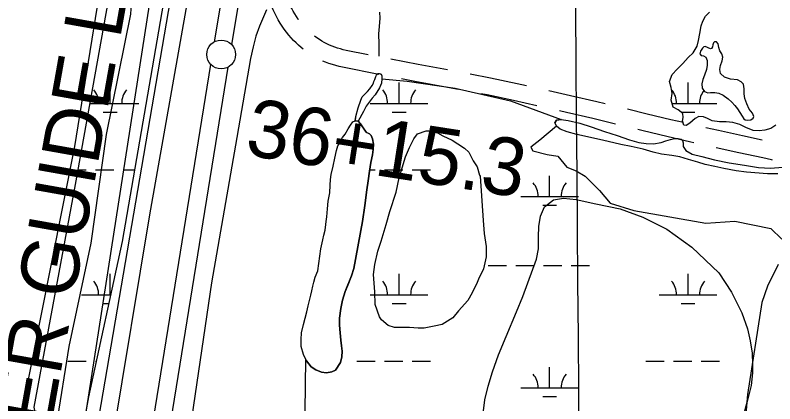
# Model space of a CAD drawing. Extents: x 3535183 to 3573198, y 534952 to 560562.
# Drawn here: x 3559421 to 3560741, y 550904 to 551580 of the extents above; entities that cross this region are included whole.
import ezdxf

# ---------------------------------------------------------------- set-up
doc = ezdxf.new("R2010")
doc.units = 0
for name, color, linetype in [('V-GRID-MAJR', 7, 'Continuous'), ('V-LEVE-IDEN', 7, 'Continuous'), ('V-LEVE-TOET', 7, 'Continuous'), ('V-ROAD-CNTR', 7, 'Continuous'), ('V-SITE-VEGE', 7, 'Continuous'), ('V-SURV-IDEN', 7, 'Continuous'), ('V-SURV-LINE', 7, 'Continuous'), ('V-TOPO-SHOR', 7, 'Continuous'), ('V-WETL-SWMP', 7, 'Continuous')]:
    doc.layers.add(name, color=color, linetype=linetype)

msp = doc.modelspace()

# ---------------------------------------------------------------- linework, layer by layer
at = {"layer": 'V-GRID-MAJR'}
msp.add_spline([(3560480.4390000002, 540512.311), (3560433.741, 546570.077), (3560387.018, 552630.928), (3560340.296, 558691.794), (3560340.272, 558694.862)], degree=3, dxfattribs=at)
at = {"layer": 'V-LEVE-TOET'}
for points in [[(3559460.339, 550040.604), (3559522.17, 550469.135), (3559590.532, 550844.64), (3559654.911, 551232.906), (3559719.89, 551599.699)], [(3559857.825, 551589.0430000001), (3559845.443, 551560.934), (3559839.35, 551543.303), (3559834.3710000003, 551524.777), (3559829.835, 551504.459), (3559806.359, 551367.353), (3559762.384, 551114.358), (3559730.835, 550901.761), (3559694.2430000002, 550652.3150000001), (3559654.123, 550415.838), (3559608.094, 550150.1140000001)]]:
    msp.add_lwpolyline(points, dxfattribs=at)
at = {"layer": 'V-ROAD-CNTR'}
for points in [[(3559952.967055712, 553182.4436087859), (3559790.23338118, 552189.160595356), (3559420.753120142, 550029.9999136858), (3559317.1183274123, 549177.566618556), (3559197.75956613, 548284.652404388)], [(3559913.5601260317, 551572.1683504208), (3559912.889197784, 551573.0592336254), (3559909.788309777, 551577.4958327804), (3559906.8510271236, 551582.0381630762), (3559904.0776815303, 551586.6843583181), (3559901.4714879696, 551591.4288504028), (3559899.0333265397, 551596.2642187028), (3559896.7733075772, 551601.179123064), (3559894.688865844, 551606.1710518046), (3559892.787129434, 551611.2359824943), (3559891.0645518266, 551616.3691180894), (3559889.5266095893, 551621.5571705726), (3559888.175745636, 551626.7941562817), (3559887.013325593, 551632.0768915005), (3559885.94455317, 551637.9256461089), (3559881.8980837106, 551656.3300320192)], [(3559921.6662510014, 551520.6386232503), (3559918.1705122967, 551523.4345758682), (3559913.490138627, 551527.4870003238), (3559908.973326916, 551531.7126894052), (3559904.6170313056, 551536.1131329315), (3559900.4392961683, 551540.6781858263), (3559896.5206712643, 551545.30231447), (3559892.503080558, 551550.2604890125), (3559888.604802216, 551555.4367663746), (3559884.8896902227, 551560.7521672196), (3559881.3669728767, 551566.1998369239), (3559878.04231847, 551571.7696416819), (3559874.9225120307, 551577.4491495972), (3559872.0026734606, 551583.2397812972), (3559869.2946924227, 551589.1288769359), (3559866.795134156, 551595.1149481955), (3559864.5295797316, 551601.1488423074)], [(3560034.5985319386, 551511.1196625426), (3559996.00592213, 551518.7437152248), (3559990.914057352, 551519.8331719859), (3559986.040703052, 551521.0719021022), (3559981.2221637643, 551522.5009779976), (3559976.4532027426, 551524.1169514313), (3559971.755087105, 551525.913157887), (3559967.133398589, 551527.8885064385), (3559962.5896130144, 551530.0447424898), (3559958.126643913, 551532.37539416), (3559953.7622006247, 551534.8730745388), (3559949.5007468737, 551537.5383875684), (3559945.338987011, 551540.3697120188), (3559941.2910915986, 551543.357657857), (3559941.1942361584, 551543.4351245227)], [(3560052.9173837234, 551476.9214821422), (3560052.769083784, 551476.9502312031), (3559989.9600778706, 551489.3582847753), (3559984.077942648, 551490.6168280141), (3559978.077296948, 551492.1420978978), (3559972.139836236, 551493.9030220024), (3559966.2787972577, 551495.8890485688), (3559960.498912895, 551498.098842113), (3559955.8555242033, 551500.0834655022)], [(3560172.0574056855, 551484.5695458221), (3560121.18978711, 551494.2448744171), (3560073.850723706, 551503.4219086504)], [(3560309.300086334, 551456.9977671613), (3560293.250915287, 551460.553452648), (3560246.869306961, 551470.5727245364), (3560211.371320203, 551477.1934077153)], [(3560190.4173155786, 551450.5841897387), (3560178.3374682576, 551452.8371862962), (3560115.53221289, 551464.783125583), (3560092.186297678, 551469.308907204)], [(3560445.7655060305, 551425.7493570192), (3560431.560507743, 551429.1353890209), (3560385.5137631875, 551439.8544869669), (3560348.342341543, 551448.2979487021)], [(3560327.501293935, 551422.2378560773), (3560286.8390847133, 551431.246547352), (3560240.950693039, 551441.1592754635), (3560229.7391698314, 551443.2503220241)], [(3560463.875006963, 551390.5920899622), (3560424.6814922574, 551399.934610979), (3560378.7902368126, 551410.6175130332), (3560366.5138721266, 551413.4060804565)], [(3560581.908405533, 551393.120472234), (3560560.238752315, 551398.1608743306), (3560518.915357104, 551408.032186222), (3560484.663885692, 551416.4289898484)], [(3560600.0574623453, 551358.1304720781), (3560594.9123504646, 551359.2948653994), (3560553.3552476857, 551368.9611256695), (3560511.858642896, 551378.8738137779), (3560502.7347559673, 551381.1105494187)], [(3560718.57086275, 551362.7450675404), (3560684.5564716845, 551370.0207944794), (3560643.0621628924, 551379.1567074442), (3560620.8947425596, 551384.1734294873)], [(3560736.748606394, 551327.8841539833), (3560735.1236593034, 551328.2383037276), (3560719.7428863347, 551331.8157383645), (3560678.1935283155, 551340.7032055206), (3560639.0741810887, 551349.3162168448)]]:
    msp.add_lwpolyline(points, dxfattribs=at)
at = {"layer": 'V-SITE-VEGE'}
for points in [[(3559671.4450000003, 551710.291), (3559537.069, 550845.0700000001), (3559533.625, 550820.433), (3559527.98, 550808.501), (3559518.992, 550799.943), (3559508.526, 550797.3640000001), (3559492.47, 550798.5380000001), (3559473.813, 550803.082), (3559457.775, 550808.7390000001), (3559443.625, 550821.484), (3559434.745, 550846.162), (3559435.2800000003, 550893.59), (3559445.1780000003, 550949.201), (3559524.96, 551351.518), (3559656.179, 552167.081)], [(3560233.5530000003, 550882.676), (3560237.092, 550910.785), (3560242.913, 550934.867), (3560250.455, 550959.519), (3560260.886, 550989.323), (3560274.194, 551021.417), (3560292.126, 551063.823), (3560303.122, 551090.759), (3560311.807, 551114.257), (3560326.8680000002, 551155.527), (3560330.372, 551173.879), (3560330.4420000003, 551194.537), (3560330.503, 551212.328), (3560333.434, 551230.684), (3560340.375, 551246.728), (3560356.484, 551258.723), (3560373.71, 551261.535), (3560395.509, 551259.166), (3560429.915, 551251.59), (3560471.7830000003, 551243.415), (3560511.33, 551228.933), (3560553.1520000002, 551207.558), (3560596.664, 551176.422), (3560643.571, 551132.075), (3560665.261, 551098.144), (3560683.507, 551062.502), (3560693.167, 551034.351), (3560697.687, 551013.674), (3560701.058, 550992.43), (3560702.14, 550972.341), (3560702.091, 550957.995), (3560699.723, 550936.194), (3560694.486, 550914.979), (3560688.095, 550891.4720000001)]]:
    msp.add_lwpolyline(points, dxfattribs=at)
msp.add_lwpolyline([(3560233.846, 551223.135), (3560235.929, 551200.47), (3560239.089, 551177.801), (3560239.0270000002, 551159.459), (3560234.643, 551138.975), (3560225.949, 551120.662), (3560223.772, 551115.273), (3560215.076, 551096.96), (3560207.482, 551084.039), (3560191.237, 551065.751), (3560181.487, 551053.915), (3560163.1040000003, 551042.108), (3560149.0670000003, 551038.92), (3560131.792, 551035.741), (3560121.003, 551035.778), (3560105.901, 551036.911), (3560080.008, 551036.995), (3560069.23, 551040.267), (3560057.394, 551050.02), (3560054.1750000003, 551055.425), (3560046.696, 551077.029), (3560045.688, 551098.611), (3560043.634, 551128.829), (3560045.85, 551146.083), (3560051.324, 551169.803), (3560056.778, 551187.047), (3560065.507, 551216.15), (3560072.056, 551238.786), (3560082.96, 551272.1950000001), (3560088.436, 551296.9940000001), (3560099.352, 551333.6410000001), (3560105.879, 551349.804), (3560113.481, 551364.883), (3560119.985, 551373.495), (3560135.108, 551378.836), (3560139.4250000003, 551378.822), (3560154.519, 551375.533), (3560164.2120000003, 551370.108), (3560180.369, 551362.5), (3560190.06, 551355.993), (3560201.901, 551348.401), (3560209.432, 551341.903), (3560216.934, 551326.77), (3560223.3710000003, 551315.961), (3560227.639, 551301.92), (3560228.71, 551299.757)], close=True, dxfattribs=at)
at = {"layer": 'V-SURV-LINE'}
for points in [[(3559767.4788972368, 551533.6889343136), (3560047.217218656, 553211.7289779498)], [(3560076.809852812, 553206.8019057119), (3559797.0715313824, 551528.7618620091)], [(3559469.934898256, 549690.2916530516), (3559760.999722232, 551494.1884128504)], [(3559790.618181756, 551489.4190369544), (3559499.5533577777, 549685.52227714)]]:
    msp.add_lwpolyline(points, dxfattribs=at)
msp.add_circle((3559778.990880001, 551511.5239700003), 25, dxfattribs=at)
at = {"layer": 'V-TOPO-SHOR'}
for points in [[(3559478.335, 550803.561), (3559493.3200000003, 550869.22), (3559514.9960000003, 551003.5650000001), (3559552.97, 551183.74), (3559579.907, 551372.479), (3559622.133, 551581.9180000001), (3559624.5700000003, 551619.493), (3559640.18, 551732.878), (3559657.69, 551862.859), (3559673.984, 551974.397), (3559685.517, 552041.911), (3559686.579, 552082.72)], [(3560053.225, 551508.612), (3560053.294, 551529.659), (3560052.965, 551547.198), (3560053.788, 551560.058), (3560055.004, 551574.474), (3560054.65, 551584.998)], [(3560011.921, 551396.113), (3560012.723, 551403.517), (3560016.6720000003, 551418.705), (3560021.395, 551431.939), (3560024.143, 551438.165), (3560030.011, 551444.383), (3560033.14, 551447.1), (3560037.443, 551451.762), (3560041.359, 551457.594), (3560043.323, 551461.877), (3560044.111, 551464.603), (3560045.682, 551468.105), (3560046.864, 551471.609), (3560047.646, 551473.1630000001), (3560048.824, 551475.498), (3560049.9990000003, 551477.054), (3560051.953, 551478.216), (3560053.511, 551478.601), (3560055.457, 551477.814), (3560056.6240000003, 551477.032), (3560057.786, 551474.689), (3560058.156, 551469.231), (3560057.3510000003, 551461.438), (3560053.8170000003, 551453.267), (3560046.37, 551441.208), (3560041.285, 551435.7710000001), (3560035.804, 551428.773), (3560031.1040000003, 551421.773), (3560026.007, 551412.436), (3560016.903, 551395.329)], [(3559946.608, 551135.151), (3559952.105, 551173.486), (3559955.611, 551189.198), (3559957.554, 551197.2440000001), (3559959.502, 551206.059), (3559960.686, 551215.644), (3559961.472, 551221.394), (3559962.265, 551229.062), (3559963.463, 551242.866), (3559965.042, 551256.284), (3559967.776, 551271.233), (3559968.5870000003, 551284.268), (3559969.005, 551294.24), (3559970.184, 551303.056), (3559973.302, 551317.62), (3559976.417, 551331.417), (3559979.5300000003, 551344.829), (3559981.858, 551352.876), (3559989.577, 551367.425), (3559994.199, 551373.161), (3559999.602, 551382.349), (3560003.458, 551388.855), (3560007.696, 551394.211), (3560011.921, 551396.113), (3560016.903, 551395.329), (3560021.108, 551391.098), (3560025.687, 551384.178), (3560029.503, 551378.4130000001), (3560031.538, 551375.85), (3560034.088, 551374.564), (3560036.511, 551373.407), (3560039.311, 551370.843), (3560041.844, 551364.576), (3560043.857, 551355.758), (3560043.061, 551346.181), (3560041.625, 551337.246), (3560039.153, 551323.59), (3560036.6750000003, 551308.654), (3560034.0640000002, 551291.678), (3560032.223, 551275.974), (3560028.682, 551248.782), (3560024.504, 551221.337), (3560009.285, 551139.653), (3560005.537, 551126.638), (3559998.969, 551110.569), (3559994.335, 551099.473), (3559989.686, 551084.545), (3559986.698, 551069.611), (3559984.471, 551053.145), (3559984.557, 551040.757), (3559985.4050000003, 551027.3420000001), (3559986.642, 551015.079), (3559987.8850000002, 551005.111), (3559988.875, 550995.531), (3559988.588, 550985.952), (3559986.126, 550975.745), (3559977.525, 550962.49), (3559971.129, 550959.447), (3559962.058, 550958.2), (3559953.1210000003, 550959.252), (3559943.683, 550963.242), (3559935.526, 550968.634), (3559927.004, 550978.754), (3559921.805, 550989.882), (3559918.149, 551004.071), (3559917.68, 551016.205), (3559918.741, 551027.697), (3559922.237, 551042.2440000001), (3559924.7, 551053.0920000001), (3559927.676, 551064.321), (3559930.1380000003, 551074.528), (3559932.466, 551083.845), (3559934.7970000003, 551092.905), (3559936.612, 551100.816), (3559938.2970000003, 551108.474), (3559940.11, 551115.6190000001), (3559942.309, 551124.297), (3559946.608, 551135.151)], [(3560746.127, 551303.935), (3560727.736, 551303.996), (3560691.332, 551306.827), (3560673.416, 551309.409), (3560651.955, 551313.214), (3560636.469, 551316.628), (3560619.489, 551320.514), (3560606.897, 551324.012), (3560590.95, 551329.013), (3560575.465, 551333.453), (3560561.936, 551335.6460000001), (3560544.018, 551337.946), (3560529.37, 551341.639), (3560512.1180000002, 551347.111), (3560491.407, 551351.756), (3560473.026, 551354.899), (3560441.5870000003, 551362.661), (3560396.711, 551372.334), (3560380.108, 551376.872), (3560368.08, 551381.394), (3560361.191, 551387.112), (3560358.782, 551392.91), (3560361.504, 551397.103), (3560369.3540000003, 551398.755), (3560381.765, 551396.941), (3560401.913, 551392.017), (3560421.965, 551385.974), (3560444.907, 551377.868), (3560466.636, 551370.606)], [(3560466.636, 551370.606), (3560487.991, 551363.157), (3560504.313, 551358.715), (3560517.099, 551356.618), (3560529.981, 551356.294), (3560543.248, 551358.77), (3560551.1920000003, 551361.17), (3560559.228, 551363.851), (3560566.236, 551365.508), (3560572.96, 551365.672), (3560578.184, 551364.441), (3560580.603, 551362.192), (3560581.523, 551357.707), (3560581.4080000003, 551351.453), (3560586.239, 551344.434), (3560597.143, 551338.235), (3560613.932, 551333.977), (3560636.04, 551328.394), (3560661.233, 551323.36), (3560688.0130000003, 551319.256), (3560712.179, 551314.785), (3560733.089, 551314.062), (3560754.4760000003, 551315.578)]]:
    msp.add_lwpolyline(points, dxfattribs=at)
at = {"layer": 'V-WETL-SWMP'}
for p, q in [((3559586.178674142, 551426.5533181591), (3559586.178674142, 551462.5533181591)), ((3560088.0853928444, 551426.5573092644), (3560088.0854388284, 551462.5572943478)), ((3560589.996117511, 551426.5610074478), (3560589.996226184, 551462.560978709)), ((3559551.328503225, 551426.5533181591), (3559636.1786741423, 551426.5533181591)), ((3560038.0854420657, 551426.5573092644), (3560138.0853436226, 551426.5573092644)), ((3560562.134230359, 551426.5610074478), (3560639.995974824, 551426.5610074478)), ((3559574.178674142, 551411.1223181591), (3559598.178674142, 551411.1223181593)), ((3560076.085384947, 551411.1263156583), (3560100.0853613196, 551411.1263156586)), ((3560578.30135025, 551411.130019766), (3560601.996036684, 551411.1300197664)), ((3559530.6377978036, 551311.1213181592), (3559544.7706741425, 551311.1213181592)), ((3559560.770674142, 551311.1213181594), (3559592.770674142, 551311.1213181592)), ((3559608.770674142, 551311.1213181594), (3559628.5925823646, 551311.1213181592)), ((3560037.0846417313, 551311.1253570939), (3560046.6772861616, 551311.1253570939)), ((3560062.67727041, 551311.1253570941), (3560094.6772389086, 551311.1253570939)), ((3560110.6772231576, 551311.1253570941), (3560142.6771916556, 551311.1253570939)), ((3560349.5209287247, 551264.6953763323), (3560349.520974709, 551300.6953614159)), ((3560299.5209779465, 551264.6953763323), (3560399.5208795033, 551264.695376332)), ((3560337.520920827, 551249.2643827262), (3560361.520897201, 551249.2643827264)), ((3560242.6768805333, 551144.6244260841), (3560274.6768490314, 551144.6244260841)), ((3560290.676833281, 551144.6244260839), (3560322.676801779, 551144.6244260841)), ((3560338.676786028, 551144.6244260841), (3560370.6767545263, 551144.6244260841)), ((3560386.6767387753, 551144.6244260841), (3560418.6767072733, 551144.6244260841)), ((3559586.178674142, 551093.8783181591), (3559586.178674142, 551129.8783181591)), ((3560088.084967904, 551093.8824471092), (3560088.0850138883, 551129.8824321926)), ((3560589.9924738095, 551093.8824471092), (3560589.9925197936, 551129.8824321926)), ((3559536.178674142, 551093.8783181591), (3559587.007480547, 551093.8783181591)), ((3560038.085017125, 551093.8824471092), (3560138.084918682, 551093.8824471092)), ((3560539.9925230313, 551093.8824471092), (3560639.992424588, 551093.8824471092)), ((3559574.178674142, 551078.4473181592), (3559583.6640629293, 551078.4473181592)), ((3560076.084960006, 551078.4514535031), (3560100.0849363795, 551078.4514535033)), ((3560577.992465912, 551078.4514535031), (3560601.992442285, 551078.4514535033)), ((3559512.770674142, 550978.4463181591), (3559544.7706741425, 550978.4463181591)), ((3559560.770674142, 550978.4463181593), (3559561.996957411, 550978.4463181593)), ((3560014.6768927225, 550978.4504949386), (3560046.6768612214, 550978.4504949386)), ((3560062.6768454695, 550978.4504949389), (3560094.676813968, 550978.4504949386)), ((3560110.676798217, 550978.4504949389), (3560142.676766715, 550978.4504949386)), ((3560516.584398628, 550978.4504949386), (3560548.5843671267, 550978.4504949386)), ((3560564.5843513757, 550978.4504949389), (3560596.5843198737, 550978.4504949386)), ((3560612.584304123, 550978.4504949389), (3560644.584272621, 550978.4504949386)), ((3560349.520503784, 550932.020514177), (3560349.5205497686, 550968.0204992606)), ((3560299.5205530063, 550932.020514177), (3560399.5204545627, 550932.0205141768)), ((3560337.520495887, 550916.589520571), (3560361.5204722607, 550916.5895205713))]:
    msp.add_line(p, q, dxfattribs=at)
for points in [[(3559368.461, 550569.559), (3559431.472, 550583.061), (3559431.472, 550700.082), (3559440.474, 550727.087), (3559444.975, 550772.095), (3559458.477, 550785.5970000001), (3559471.98, 550794.599), (3559476.48, 550799.1), (3559471.98, 550826.105), (3559467.4790000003, 550830.605), (3559453.9760000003, 550898.117), (3559525.989, 551285.186), (3559697.02, 552239.356)], [(3559755.5300000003, 552045.821), (3559607.004, 551186.169), (3559548.4930000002, 550916.121), (3559435.973, 550295.01), (3559345.957, 549579.383)], [(3560742.63, 551388.358), (3560733.671, 551382.6410000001), (3560723.316, 551379.7390000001), (3560713.4790000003, 551378.75), (3560703.264, 551379.4230000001), (3560690.254, 551384.448), (3560679.927, 551389.719), (3560667.6780000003, 551393.209), (3560656.06, 551394.27), (3560644.565, 551394.181), (3560631.6720000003, 551396.012), (3560623.896, 551400.253), (3560616.882, 551403.214), (3560608.582, 551403.625), (3560602.311, 551399.943), (3560593.089, 551391.928), (3560586.946, 551388.117), (3560582.734, 551388.897), (3560580.585, 551395.674), (3560581.3740000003, 551402.184), (3560581.0130000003, 551408.954), (3560572.862, 551415.495), (3560564.191, 551419.7390000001), (3560560.529, 551431.885), (3560562.612, 551443.755), (3560560.732, 551454.234), (3560557.9560000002, 551464.46), (3560562.467, 551476.45), (3560571.312, 551486.127), (3560580.924, 551496.056), (3560590.409, 551506.241), (3560598.9930000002, 551514.258), (3560605.673, 551525.73), (3560608.133, 551535.556), (3560610.346, 551547.937), (3560612.818, 551561.466), (3560615.5270000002, 551569.503), (3560620.41, 551578.299), (3560626.946, 551585.1730000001)], [(3559986.126, 550975.7440000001), (3559988.5870000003, 550985.953), (3559988.875, 550995.53), (3559987.886, 551005.112), (3559986.642, 551015.078), (3559985.406, 551027.343), (3559984.557, 551040.756), (3559984.472, 551053.145), (3559986.698, 551069.612), (3559989.686, 551084.545), (3559994.3340000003, 551099.4720000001), (3560005.537, 551126.638), (3560009.285, 551139.652), (3560024.503, 551221.338), (3560028.682, 551248.783), (3560032.222, 551275.974), (3560034.063, 551291.677), (3560036.6750000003, 551308.654), (3560039.1520000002, 551323.589), (3560041.625, 551337.246), (3560043.06, 551346.181), (3560043.858, 551355.757), (3560041.845, 551364.576), (3560039.311, 551370.843), (3560036.5100000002, 551373.407), (3560031.538, 551375.85), (3560029.503, 551378.412), (3560021.108, 551391.0970000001), (3560016.903, 551395.33), (3560012.5130000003, 551396.0210000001), (3560012.724, 551403.517), (3560016.673, 551418.704), (3560021.395, 551431.939), (3560024.144, 551438.166), (3560030.011, 551444.382), (3560033.139, 551447.1), (3560037.4420000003, 551451.762), (3560041.359, 551457.595), (3560043.322, 551461.876), (3560044.111, 551464.602), (3560045.681, 551468.104), (3560046.863, 551471.608), (3560047.647, 551473.164), (3560048.824, 551475.4990000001), (3560049.9990000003, 551477.054), (3560051.952, 551478.216), (3560053.512, 551478.601), (3560055.458, 551477.8150000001), (3560056.625, 551477.031), (3560057.786, 551474.689), (3560058.157, 551469.231), (3560102.342, 551465.156), (3560185.721, 551452.742), (3560281.6780000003, 551431.0700000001)], [(3560281.6780000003, 551431.0700000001), (3560369.353, 551398.756), (3560361.505, 551397.102), (3560358.7830000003, 551392.91), (3560361.191, 551387.113), (3560332.628, 551362.688), (3560316.948, 551350.144), (3560320.0840000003, 551343.872), (3560345.1720000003, 551337.6), (3560363.988, 551334.464), (3560379.669, 551315.648), (3560395.349, 551309.375), (3560411.029, 551299.9670000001), (3560436.1180000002, 551274.879), (3560454.934, 551252.927), (3560495.703, 551240.382), (3560621.144, 551218.43), (3560671.321, 551221.566), (3560734.042, 551209.022), (3560752.858, 551190.206)], [(3560746.586, 551146.301), (3560727.77, 551108.6680000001), (3560718.362, 551080.444), (3560693.274, 550920.505), (3560690.137, 550886.009)], [(3559925.061, 550891.2170000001), (3559925.884, 550981.151), (3559927.004, 550978.753), (3559935.5270000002, 550968.635), (3559943.683, 550963.243), (3559953.12, 550959.252), (3559962.057, 550958.2), (3559971.128, 550959.447), (3559977.525, 550962.49), (3559986.126, 550975.7440000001)]]:
    msp.add_lwpolyline(points, dxfattribs=at)
msp.add_lwpolyline([(3560628.775, 551521.31), (3560619.848, 551525.299), (3560617.548, 551524.924), (3560614.985, 551522.378), (3560611.3910000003, 551517.026), (3560610.482, 551512.687), (3560612.9, 551509.997), (3560616.856, 551508.962), (3560620.681, 551507.033), (3560623.088, 551501.278), (3560623.316, 551493.231), (3560621.757, 551485.318), (3560618.403, 551475.368), (3560615.696, 551467.969), (3560614.137, 551460.312), (3560614.751, 551453.03), (3560618.818, 551447.014), (3560624.0470000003, 551444.825), (3560629.029, 551445.319), (3560636.438, 551445.677), (3560643.585, 551444.376), (3560650.852, 551440.52), (3560659.389, 551434.616), (3560666.265, 551428.335), (3560671.482, 551422.826), (3560676.061, 551417.191), (3560680.126, 551410.791), (3560683.936, 551404.393), (3560686.985, 551399.657), (3560688.895, 551397.99), (3560693.491, 551397.336), (3560698.857, 551398.084), (3560702.953, 551400.625), (3560704.113, 551403.814), (3560702.088, 551409.312), (3560696.366, 551416.611), (3560691.9250000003, 551425.439), (3560688.764, 551434.773), (3560687.643, 551443.078), (3560687.6720000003, 551451.635), (3560686.166, 551459.686), (3560682.4760000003, 551463.785), (3560675.591, 551467.257), (3560663.975, 551468.828), (3560653.001, 551471.803), (3560646.127, 551478.4670000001), (3560645.001, 551485.495), (3560646.174, 551492.388), (3560649.267, 551500.551), (3560650.437, 551506.805), (3560648.541, 551512.559), (3560644.983, 551517.807), (3560643.597, 551523.431), (3560642.214, 551530.077), (3560639.415, 551533.279), (3560635.7120000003, 551533.292), (3560634.301, 551531.636), (3560632.8850000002, 551528.3200000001), (3560632.234, 551524.6190000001), (3560630.8200000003, 551521.942)], close=True, dxfattribs=at)
for centre, radius, start, end in [((3559530.93573804, 551427.0281213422), 35.24628790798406, 359.2281799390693, 40.771838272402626), ((3559641.421610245, 551427.0281213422), 35.24628790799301, 139.2281769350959, 180.77183526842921), ((3560032.842511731, 551427.0321122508), 35.24628790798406, 359.2281794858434, 40.77183781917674), ((3560143.3282751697, 551427.0321122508), 35.246287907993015, 139.2281773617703, 180.77183569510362), ((3560534.7533404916, 551427.0358102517), 35.24628790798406, 359.2281783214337, 40.65770315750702), ((3560645.238897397, 551427.0358102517), 35.246287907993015, 141.73201930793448, 180.7718368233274), ((3560294.2780476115, 551265.1701793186), 35.24628790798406, 359.2281794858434, 40.77183781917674), ((3560404.7638110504, 551265.1701793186), 35.246287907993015, 139.2281773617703, 180.77183569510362), ((3559530.93573804, 551094.3531213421), 35.24628790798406, 359.2281799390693, 40.771838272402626), ((3560032.842086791, 551094.3572500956), 35.24628790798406, 359.2281794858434, 40.77183781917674), ((3560143.327850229, 551094.3572500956), 35.246287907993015, 139.2281773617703, 180.77183569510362), ((3560534.7495926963, 551094.3572500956), 35.24628790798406, 359.2281794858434, 40.77183781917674), ((3560645.2353561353, 551094.3572500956), 35.246287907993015, 139.2281773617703, 180.77183569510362), ((3560294.2776226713, 550932.4953171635), 35.24628790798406, 359.2281794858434, 40.77183781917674), ((3560404.7633861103, 550932.4953171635), 35.246287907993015, 139.2281773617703, 180.77183569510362)]:
    msp.add_arc(centre, radius, start, end, dxfattribs=at)

# ---------------------------------------------------------------- texts
at = {"layer": 'V-LEVE-IDEN'}
msp.add_text('BONNET CARRE SPILLWAY UPPER GUIDE LEVEE', height=99.9998019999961, rotation=79.9172327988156, dxfattribs=at).set_placement((3559119.237723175, 548815.1893433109))
at = {"layer": 'V-SURV-IDEN'}
msp.add_text('36+15.3', height=100.00000000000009, rotation=351.1491267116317, dxfattribs=at).set_placement((3559818.3882894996, 551337.1888595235))

doc.saveas('drawing.dxf')
